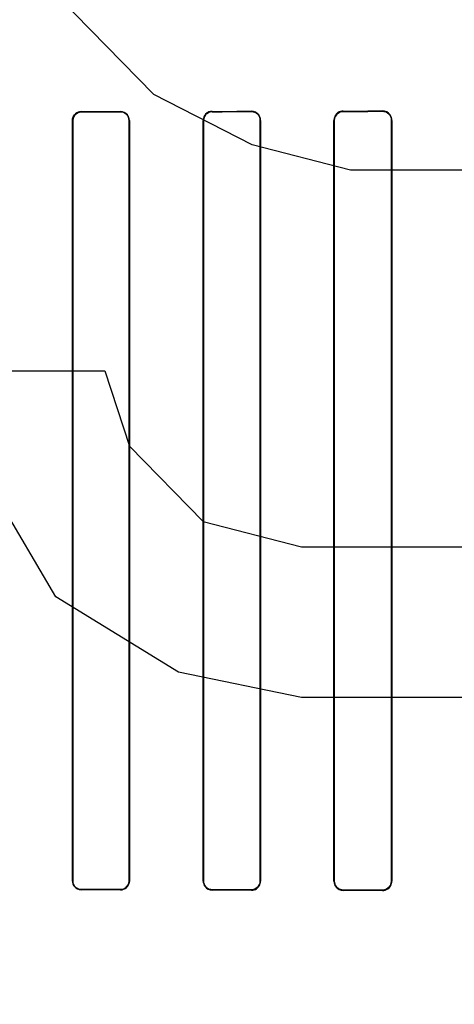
# Model space of a CAD drawing. Header units: millimetres. Extents: x 0 to 297, y 0 to 210.
# Tile 356 of 499: x 240.561 to 240.677, y 157.272 to 157.535. Entities that reach past the tile are written whole.
import ezdxf

# ---------------------------------------------------------------- set-up
doc = ezdxf.new("R2010")
doc.units = ezdxf.units.MM
doc.header["$LTSCALE"] = 16.335
doc.layers.get('0').update_dxf_attribs({"linetype": 'CONTINUOUS'})
for name, color, linetype in [('AXES_REF', 7, 'CONTINUOUS'), ('INTFCLR_1', 7, 'CONTINUOUS'), ('INTFCLR_72935', 7, 'CONTINUOUS')]:
    doc.layers.add(name, color=color, linetype=linetype)

msp = doc.modelspace()

# ---------------------------------------------------------------- linework, layer by layer
at = {"color": 7, "linetype": 'Continuous'}
for p, q in [((240.59641, 157.51482), (240.57016, 157.54162)), ((240.62266, 157.50141), (240.59641, 157.51482)), ((240.64891, 157.49471), (240.62266, 157.50141)), ((240.68829, 157.49471), (240.64891, 157.49471)), ((240.54391, 157.44109), (240.58329, 157.44109)), ((240.58329, 157.44109), (240.58985, 157.42099)), ((240.58985, 157.42099), (240.60954, 157.40088)), ((240.57016, 157.38077), (240.55047, 157.41428)), ((240.60954, 157.40088), (240.63579, 157.39418)), ((240.63579, 157.39418), (240.68829, 157.39418)), ((240.60297, 157.36067), (240.57016, 157.38077)), ((240.63579, 157.35396), (240.60297, 157.36067)), ((240.68829, 157.35396), (240.63579, 157.35396))]:
    msp.add_line(p, q, dxfattribs=at)
for radius in [6.78708, 6.7865, 6.74304]:
    msp.add_circle((241.48891, 154.71146), radius, dxfattribs=at)
for radius, start, end in [(6.72, 278.277129, 261.722871), (6.874, 113.082692, 346.830891)]:
    msp.add_arc((241.48891, 154.71146), radius, start, end, dxfattribs=at)
at = {"layer": 'AXES_REF', "color": 9, "linetype": 'Continuous'}
msp.add_circle((241.48891, 154.71146), 4.15, dxfattribs=at)
msp.add_arc((241.48891, 154.71146), 6.19116, 94.411812, 85.588188, dxfattribs=at)
at = {"layer": 'INTFCLR_1', "color": 9, "linetype": 'Continuous'}
for p, q in [((240.57697, 157.51022), (240.57697, 157.5103)), ((240.58747, 157.51031), (240.58747, 157.51023)), ((240.61197, 157.51028), (240.61197, 157.51036)), ((240.62247, 157.51038), (240.62247, 157.5103)), ((240.64697, 157.51035), (240.64697, 157.51044)), ((240.65747, 157.51047), (240.65747, 157.51038)), ((240.57463, 157.50795), (240.57471, 157.50795)), ((240.58975, 157.50795), (240.58983, 157.50795)), ((240.60956, 157.50795), (240.60965, 157.50795)), ((240.62481, 157.50795), (240.6249, 157.50795)), ((240.64448, 157.50795), (240.64457, 157.50795)), ((240.6599, 157.50795), (240.65999, 157.50795)), ((240.57471, 157.30495), (240.57463, 157.30495)), ((240.58983, 157.30495), (240.58975, 157.30495)), ((240.60965, 157.30495), (240.60956, 157.30495)), ((240.6249, 157.30495), (240.62481, 157.30495)), ((240.64457, 157.30495), (240.64448, 157.30495)), ((240.65999, 157.30495), (240.6599, 157.30495)), ((240.57697, 157.30261), (240.57697, 157.30269)), ((240.58747, 157.30268), (240.58747, 157.3026)), ((240.61197, 157.30255), (240.61197, 157.30263)), ((240.62247, 157.30261), (240.62247, 157.30253)), ((240.64697, 157.30247), (240.64697, 157.30256)), ((240.65747, 157.30253), (240.65747, 157.30244))]:
    msp.add_line(p, q, dxfattribs=at)
at = {"layer": 'INTFCLR_1', "color": 6, "linetype": 'Continuous'}
for p, q in [((240.57463, 157.50795), (240.57463, 157.30495)), ((240.57471, 157.50795), (240.57471, 157.30495)), ((240.58975, 157.30495), (240.58975, 157.50795)), ((240.58983, 157.30495), (240.58983, 157.50795)), ((240.60956, 157.50795), (240.60956, 157.30495)), ((240.60965, 157.50795), (240.60965, 157.30495)), ((240.62481, 157.30495), (240.62481, 157.50795)), ((240.6249, 157.30495), (240.6249, 157.50795)), ((240.64448, 157.50795), (240.64448, 157.30495)), ((240.64457, 157.50795), (240.64457, 157.30495)), ((240.6599, 157.30495), (240.6599, 157.50795)), ((240.65999, 157.30495), (240.65999, 157.50795))]:
    msp.add_line(p, q, dxfattribs=at)
for centre, major_axis, start_param, end_param in [((240.42472, 157.51145), (0.36509, 0), -1.140627, -1.108745), ((240.42472, 157.51145), (0.38609, 0), -1.165445, -1.135656), ((240.42472, 157.51145), (0.36509, 0), -1.032246, -0.998394), ((240.42472, 157.51145), (0.38609, 0), -1.064439, -1.033062), ((240.42472, 157.51145), (0.36509, 0), -0.9163, -0.879521), ((240.42472, 157.51145), (0.38609, 0), -0.9574, -0.923735), ((240.42472, 157.30145), (0.38609, 0), 1.135656, 1.165445), ((240.42472, 157.30145), (0.36509, 0), 1.108745, 1.140627), ((240.42472, 157.30145), (0.38609, 0), 1.033062, 1.064439), ((240.42472, 157.30145), (0.36509, 0), 0.998394, 1.032246), ((240.42472, 157.30145), (0.38609, 0), 0.923735, 0.9574), ((240.42472, 157.30145), (0.36509, 0), 0.879521, 0.9163)]:
    msp.add_ellipse(centre, major_axis=major_axis, ratio=0.003491, start_param=start_param, end_param=end_param, dxfattribs=at)
for points, knots in [([(240.57697, 157.5103), (240.57641, 157.5103), (240.57518, 157.50984), (240.57463, 157.50859), (240.57463, 157.50795)], [0, 0, 0, 0, 0.463766, 1, 1, 1, 1]), ([(240.57697, 157.51022), (240.57651, 157.51022), (240.57534, 157.50987), (240.57471, 157.50865), (240.57471, 157.50795)], [0, 0, 0, 0, 0.393954, 1, 1, 1, 1]), ([(240.58983, 157.50795), (240.58983, 157.50847), (240.58942, 157.50971), (240.58815, 157.51032), (240.58747, 157.51031)], [0, 0, 0, 0, 0.429291, 1, 1, 1, 1]), ([(240.58975, 157.50795), (240.58975, 157.50846), (240.58935, 157.50965), (240.58813, 157.51023), (240.58747, 157.51023)], [0, 0, 0, 0, 0.431437, 1, 1, 1, 1]), ([(240.61197, 157.51036), (240.61138, 157.51036), (240.61011, 157.50988), (240.60956, 157.5086), (240.60956, 157.50795)], [0, 0, 0, 0, 0.473342, 1, 1, 1, 1]), ([(240.61197, 157.51028), (240.61149, 157.51028), (240.61028, 157.50991), (240.60965, 157.50866), (240.60965, 157.50795)], [0, 0, 0, 0, 0.401644, 1, 1, 1, 1]), ([(240.6249, 157.50795), (240.6249, 157.50847), (240.62449, 157.50975), (240.62318, 157.51039), (240.62247, 157.51038)], [0, 0, 0, 0, 0.419413, 1, 1, 1, 1]), ([(240.62481, 157.50795), (240.62481, 157.50846), (240.62442, 157.50969), (240.62315, 157.5103), (240.62247, 157.5103)], [0, 0, 0, 0, 0.422806, 1, 1, 1, 1]), ([(240.64697, 157.51044), (240.64649, 157.51044), (240.64521, 157.51009), (240.64448, 157.50874), (240.64448, 157.50795)], [0, 0, 0, 0, 0.373744, 1, 1, 1, 1]), ([(240.64697, 157.51035), (240.64652, 157.51035), (240.64528, 157.51001), (240.64457, 157.50872), (240.64457, 157.50795)], [0, 0, 0, 0, 0.369218, 1, 1, 1, 1]), ([(240.65999, 157.50795), (240.65999, 157.50847), (240.65959, 157.50979), (240.65823, 157.51048), (240.65747, 157.51047)], [0, 0, 0, 0, 0.405294, 1, 1, 1, 1]), ([(240.6599, 157.50795), (240.6599, 157.50846), (240.6595, 157.50973), (240.65819, 157.51038), (240.65747, 157.51038)], [0, 0, 0, 0, 0.4116, 1, 1, 1, 1]), ([(240.57463, 157.30495), (240.57463, 157.30444), (240.57504, 157.30321), (240.57629, 157.30261), (240.57697, 157.30261)], [0, 0, 0, 0, 0.432833, 1, 1, 1, 1]), ([(240.57471, 157.30495), (240.57471, 157.30445), (240.5751, 157.30327), (240.57631, 157.30269), (240.57697, 157.30269)], [0, 0, 0, 0, 0.434514, 1, 1, 1, 1]), ([(240.58747, 157.30268), (240.58792, 157.30268), (240.58911, 157.30303), (240.58975, 157.30426), (240.58975, 157.30495)], [0, 0, 0, 0, 0.396505, 1, 1, 1, 1]), ([(240.58747, 157.3026), (240.58803, 157.30259), (240.58928, 157.30305), (240.58983, 157.30431), (240.58983, 157.30495)], [0, 0, 0, 0, 0.467061, 1, 1, 1, 1]), ([(240.60956, 157.30495), (240.60956, 157.30444), (240.60997, 157.30318), (240.61126, 157.30255), (240.61197, 157.30255)], [0, 0, 0, 0, 0.424164, 1, 1, 1, 1]), ([(240.60965, 157.30495), (240.60965, 157.30445), (240.61004, 157.30324), (240.61129, 157.30263), (240.61197, 157.30263)], [0, 0, 0, 0, 0.426866, 1, 1, 1, 1]), ([(240.62247, 157.30261), (240.62303, 157.30261), (240.62427, 157.30307), (240.62481, 157.30433), (240.62481, 157.30495)], [0, 0, 0, 0, 0.47417, 1, 1, 1, 1]), ([(240.62247, 157.30253), (240.62292, 157.30252), (240.62418, 157.30286), (240.6249, 157.30417), (240.6249, 157.30495)], [0, 0, 0, 0, 0.365847, 1, 1, 1, 1]), ([(240.64448, 157.30495), (240.64448, 157.30443), (240.64489, 157.30313), (240.64622, 157.30247), (240.64697, 157.30247)], [0, 0, 0, 0, 0.412853, 1, 1, 1, 1]), ([(240.64457, 157.30495), (240.64457, 157.30445), (240.64497, 157.30319), (240.64625, 157.30256), (240.64697, 157.30256)], [0, 0, 0, 0, 0.417004, 1, 1, 1, 1]), ([(240.65747, 157.30253), (240.65793, 157.30253), (240.65919, 157.30287), (240.6599, 157.30418), (240.6599, 157.30495)], [0, 0, 0, 0, 0.373842, 1, 1, 1, 1]), ([(240.65747, 157.30244), (240.65795, 157.30244), (240.65926, 157.3028), (240.65999, 157.30416), (240.65999, 157.30495)], [0, 0, 0, 0, 0.379371, 1, 1, 1, 1])]:
    msp.add_open_spline(points, degree=3, knots=knots, dxfattribs=at)
at = {"layer": 'INTFCLR_72935', "color": 9, "linetype": 'Continuous'}
for p, q in [((240.57697, 157.5103), (240.57697, 157.51022)), ((240.58747, 157.51023), (240.58747, 157.51031)), ((240.61197, 157.51036), (240.61197, 157.51028)), ((240.62247, 157.5103), (240.62247, 157.51038)), ((240.64697, 157.51044), (240.64697, 157.51035)), ((240.65747, 157.51038), (240.65747, 157.51047)), ((240.57471, 157.50795), (240.57463, 157.50795)), ((240.58983, 157.50795), (240.58975, 157.50795)), ((240.60965, 157.50795), (240.60956, 157.50795)), ((240.6249, 157.50795), (240.62481, 157.50795)), ((240.64457, 157.50795), (240.64448, 157.50795)), ((240.65999, 157.50795), (240.6599, 157.50795)), ((240.57463, 157.30495), (240.57471, 157.30495)), ((240.58975, 157.30495), (240.58983, 157.30495)), ((240.60956, 157.30495), (240.60965, 157.30495)), ((240.62481, 157.30495), (240.6249, 157.30495)), ((240.64448, 157.30495), (240.64457, 157.30495)), ((240.6599, 157.30495), (240.65999, 157.30495)), ((240.57697, 157.30269), (240.57697, 157.30261)), ((240.58747, 157.3026), (240.58747, 157.30268)), ((240.61197, 157.30263), (240.61197, 157.30255)), ((240.62247, 157.30253), (240.62247, 157.30261)), ((240.64697, 157.30256), (240.64697, 157.30247)), ((240.65747, 157.30244), (240.65747, 157.30253))]:
    msp.add_line(p, q, dxfattribs=at)
at = {"layer": 'INTFCLR_72935', "color": 6, "linetype": 'Continuous'}
for p, q in [((240.57463, 157.30495), (240.57463, 157.50795)), ((240.57471, 157.30495), (240.57471, 157.50795)), ((240.58975, 157.50795), (240.58975, 157.30495)), ((240.58983, 157.50795), (240.58983, 157.30495)), ((240.60956, 157.30495), (240.60956, 157.50795)), ((240.60965, 157.30495), (240.60965, 157.50795)), ((240.62481, 157.50795), (240.62481, 157.30495)), ((240.6249, 157.50795), (240.6249, 157.30495)), ((240.64448, 157.30495), (240.64448, 157.50795)), ((240.64457, 157.30495), (240.64457, 157.50795)), ((240.6599, 157.50795), (240.6599, 157.30495)), ((240.65999, 157.50795), (240.65999, 157.30495))]:
    msp.add_line(p, q, dxfattribs=at)
for centre, major_axis, start_param, end_param in [((240.42472, 157.51145), (0.36509, 0), -1.140627, -1.108745), ((240.42472, 157.51145), (0.38609, 0), -1.165445, -1.135656), ((240.42472, 157.51145), (0.36509, 0), -1.032246, -0.998394), ((240.42472, 157.51145), (0.38609, 0), -1.064439, -1.033062), ((240.42472, 157.51145), (0.36509, 0), -0.9163, -0.879521), ((240.42472, 157.51145), (0.38609, 0), -0.9574, -0.923735), ((240.42472, 157.30145), (0.38609, 0), 1.135656, 1.165445), ((240.42472, 157.30145), (0.36509, 0), 1.108745, 1.140627), ((240.42472, 157.30145), (0.38609, 0), 1.033062, 1.064439), ((240.42472, 157.30145), (0.36509, 0), 0.998394, 1.032246), ((240.42472, 157.30145), (0.38609, 0), 0.923735, 0.9574), ((240.42472, 157.30145), (0.36509, 0), 0.879521, 0.9163)]:
    msp.add_ellipse(centre, major_axis=major_axis, ratio=0.003491, start_param=start_param, end_param=end_param, dxfattribs=at)
for points, knots in [([(240.57463, 157.50795), (240.57463, 157.50847), (240.57504, 157.5097), (240.57629, 157.5103), (240.57697, 157.5103)], [0, 0, 0, 0, 0.432834, 1, 1, 1, 1]), ([(240.57471, 157.50795), (240.57471, 157.50846), (240.57511, 157.50965), (240.57632, 157.51022), (240.57697, 157.51022)], [0, 0, 0, 0, 0.438506, 1, 1, 1, 1]), ([(240.58983, 157.50795), (240.58983, 157.50848), (240.58941, 157.50972), (240.58815, 157.51032), (240.58747, 157.51031)], [0, 0, 0, 0, 0.434167, 1, 1, 1, 1]), ([(240.58747, 157.51023), (240.58793, 157.51023), (240.58912, 157.50987), (240.58975, 157.50865), (240.58975, 157.50795)], [0, 0, 0, 0, 0.404562, 1, 1, 1, 1]), ([(240.61197, 157.51036), (240.61151, 157.51036), (240.61027, 157.51002), (240.60956, 157.50872), (240.60956, 157.50795)], [0, 0, 0, 0, 0.370654, 1, 1, 1, 1]), ([(240.60965, 157.50795), (240.60965, 157.50846), (240.61005, 157.50968), (240.61129, 157.51027), (240.61197, 157.51028)], [0, 0, 0, 0, 0.429389, 1, 1, 1, 1]), ([(240.6249, 157.50795), (240.6249, 157.50848), (240.62449, 157.50975), (240.62318, 157.51039), (240.62247, 157.51038)], [0, 0, 0, 0, 0.422387, 1, 1, 1, 1]), ([(240.62247, 157.5103), (240.62303, 157.5103), (240.62427, 157.50984), (240.62481, 157.50858), (240.62481, 157.50795)], [0, 0, 0, 0, 0.47417, 1, 1, 1, 1]), ([(240.64697, 157.51044), (240.64648, 157.51044), (240.64519, 157.51007), (240.64448, 157.50873), (240.64448, 157.50795)], [0, 0, 0, 0, 0.383063, 1, 1, 1, 1]), ([(240.64457, 157.50795), (240.64457, 157.50846), (240.64497, 157.50972), (240.64625, 157.51035), (240.64697, 157.51035)], [0, 0, 0, 0, 0.417183, 1, 1, 1, 1]), ([(240.65999, 157.50795), (240.65999, 157.50847), (240.65959, 157.50979), (240.65823, 157.51048), (240.65747, 157.51047)], [0, 0, 0, 0, 0.404897, 1, 1, 1, 1]), ([(240.65747, 157.51038), (240.65794, 157.51038), (240.6592, 157.51003), (240.6599, 157.50872), (240.6599, 157.50795)], [0, 0, 0, 0, 0.383513, 1, 1, 1, 1]), ([(240.57463, 157.30495), (240.57463, 157.30443), (240.57504, 157.30321), (240.57629, 157.30261), (240.57697, 157.30261)], [0, 0, 0, 0, 0.43647, 1, 1, 1, 1]), ([(240.57697, 157.30269), (240.5765, 157.30269), (240.57533, 157.30305), (240.57471, 157.30427), (240.57471, 157.30495)], [0, 0, 0, 0, 0.400765, 1, 1, 1, 1]), ([(240.58983, 157.30495), (240.58983, 157.30444), (240.58942, 157.3032), (240.58815, 157.30259), (240.58747, 157.3026)], [0, 0, 0, 0, 0.429291, 1, 1, 1, 1]), ([(240.58975, 157.30495), (240.58975, 157.30445), (240.58934, 157.30325), (240.58812, 157.30268), (240.58747, 157.30268)], [0, 0, 0, 0, 0.436653, 1, 1, 1, 1]), ([(240.60956, 157.30495), (240.60956, 157.30443), (240.60997, 157.30317), (240.61126, 157.30255), (240.61197, 157.30255)], [0, 0, 0, 0, 0.425926, 1, 1, 1, 1]), ([(240.61197, 157.30263), (240.61148, 157.30263), (240.61027, 157.30301), (240.60965, 157.30426), (240.60965, 157.30495)], [0, 0, 0, 0, 0.409084, 1, 1, 1, 1]), ([(240.62481, 157.30495), (240.62481, 157.30445), (240.62441, 157.30322), (240.62315, 157.30261), (240.62247, 157.30261)], [0, 0, 0, 0, 0.426616, 1, 1, 1, 1]), ([(240.62247, 157.30253), (240.62293, 157.30252), (240.62419, 157.30287), (240.6249, 157.30418), (240.6249, 157.30495)], [0, 0, 0, 0, 0.376214, 1, 1, 1, 1]), ([(240.64448, 157.30495), (240.64448, 157.30443), (240.64489, 157.30314), (240.64622, 157.30247), (240.64697, 157.30247)], [0, 0, 0, 0, 0.411614, 1, 1, 1, 1]), ([(240.64697, 157.30256), (240.6465, 157.30256), (240.64526, 157.30291), (240.64457, 157.3042), (240.64457, 157.30495)], [0, 0, 0, 0, 0.378712, 1, 1, 1, 1]), ([(240.6599, 157.30495), (240.6599, 157.30445), (240.6595, 157.30318), (240.65819, 157.30253), (240.65747, 157.30253)], [0, 0, 0, 0, 0.411738, 1, 1, 1, 1]), ([(240.65747, 157.30244), (240.65796, 157.30244), (240.65927, 157.30281), (240.65999, 157.30417), (240.65999, 157.30495)], [0, 0, 0, 0, 0.387522, 1, 1, 1, 1])]:
    msp.add_open_spline(points, degree=3, knots=knots, dxfattribs=at)

doc.saveas('drawing.dxf')
